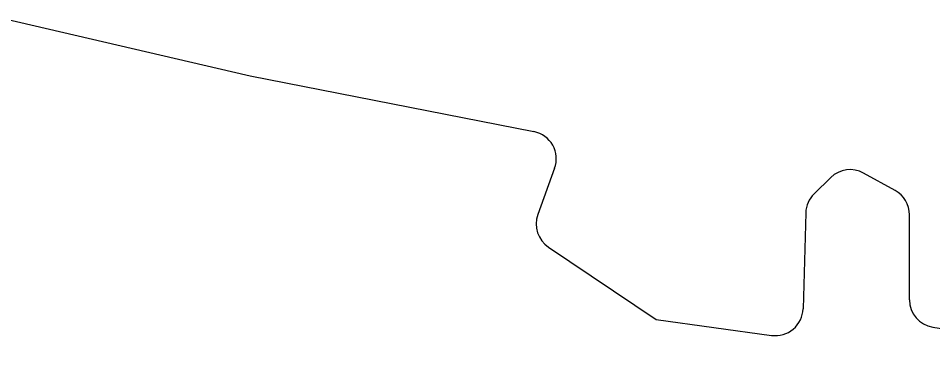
# Model space of a CAD drawing. Extents: x 133000 to 136000, y 400500 to 403500.
# Drawn here: x 133964.2 to 134063.3, y 401048 to 401086 of the extents above; entities that cross this region are included whole.
import ezdxf

# ---------------------------------------------------------------- set-up
doc = ezdxf.new("R2010")
doc.units = 0
doc.layers.add('gt-grn-groengrens', color=7, linetype='Continuous')

msp = doc.modelspace()

# ---------------------------------------------------------------- linework, layer by layer
at = {"layer": 'gt-grn-groengrens'}
for p, q in [((134022.309, 401069.751), (134020.489, 401064.73)), ((134059.221, 401067.347), (134055.791, 401069.235)), ((134052.251, 401068.756), (134050.441, 401066.994)), ((134049.535, 401064.929), (134049.241, 401054.54)), ((134060.775, 401055.518), (134060.775, 401064.719)), ((134063.297, 401052.556), (134091.215, 401048.049))]:
    msp.add_line(p, q, dxfattribs=at)
for points in [[(133953.361, 401066.242), (133958.114, 401073.852), (133962.395, 401085.992), (133989.309, 401079.749), (134020.065, 401073.717)], [(134021.64, 401061.216), (134033.32, 401053.389), (134045.829, 401051.653)]]:
    msp.add_lwpolyline(points, dxfattribs=at)
for centre, radius, start, end in [((134019.488, 401070.773), 3, 340.08998, 78.91319), ((134054.344, 401066.608), 2.999, 61.15749, 134.25437), ((134052.541, 401064.841), 3.008, 134.29455, 178.3274), ((134057.775, 401064.718), 3, 0.00956, 61.18415), ((134023.31, 401063.709), 3, 160.09438, 236.17772), ((134063.774, 401055.517), 2.999, 179.97969, 260.8459), ((134046.241, 401054.625), 3.001, 262.10335, 358.36786)]:
    msp.add_arc(centre, radius, start, end, dxfattribs=at)

doc.saveas('drawing.dxf')
